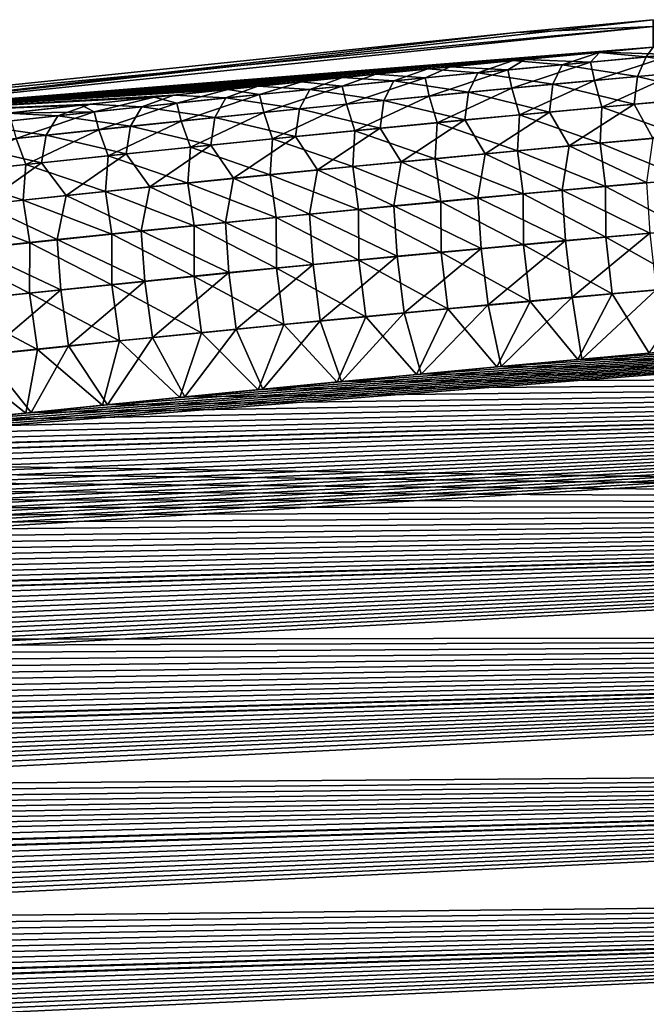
# Model space of a CAD drawing. Header units: metres. Extents: x -61 to 49, y -32 to 32.
# Tile 330 of 343: x 33.45 to 35.42, y 21.48 to 24.57. Entities that reach past the tile are written whole.
import ezdxf

# ---------------------------------------------------------------- set-up
doc = ezdxf.new("R2010")
doc.units = ezdxf.units.M
doc.layers.add('solid_K_27_40_10_000Y34', color=7, linetype='CONTINUOUS')

msp = doc.modelspace()

# ---------------------------------------------------------------- linework, layer by layer
at = {"layer": 'solid_K_27_40_10_000Y34'}
for points in [[(32.665066, 24.260529, 1.074843), (35.439369, 24.568329), (35.009773, 24.528442)], [(32.665066, 24.260529, 1.074843), (35.439369, 24.546717, 1.030289), (35.439369, 24.568329)], [(35.009773, 24.528442), (35.439369, 24.568329), (35.439369, 24.546717, -1.0303)], [(35.439369, 24.546717, -1.0303), (32.665066, 24.260529, -1.074843), (32.665066, 24.284327)], [(35.439369, 24.546717, -1.0303), (35.439259, 24.481987, -2.057818), (32.665066, 24.260529, -1.074843)], [(35.009773, 24.528442), (35.439369, 24.546717, -1.0303), (32.665066, 24.284327)], [(32.665066, 24.260529, 1.074843), (35.439224, 24.481985, 2.057813), (35.439369, 24.546717, 1.030289)], [(32.665066, 24.260529, 1.074843), (35.009773, 24.528442), (32.665066, 24.284327)], [(35.439259, 24.481987, -2.057818), (35.269485, 24.466013, -2.061793), (32.665066, 24.260529, -1.074843)], [(32.665066, 24.260529, 1.074843), (35.272514, 24.466301, 2.061714), (35.439224, 24.481985, 2.057813)], [(32.665066, 24.260529, 1.074843), (35.03738, 24.443769, 2.067489), (35.272514, 24.466301, 2.061714)], [(35.269485, 24.466013, -2.061793), (35.000496, 24.440191, -2.068431), (32.665066, 24.260529, -1.074843)], [(35.153526, 24.427137, -2.268019), (35.000496, 24.440191, -2.068431), (35.269485, 24.466013, -2.061793)], [(35.243118, 24.435377, 2.26761), (35.272514, 24.466301, 2.061714), (35.03738, 24.443769, 2.067489)], [(35.417206, 24.45171, -2.264216), (35.153526, 24.427137, -2.268019), (35.269485, 24.466013, -2.061793)], [(35.243118, 24.435377, 2.26761), (35.502743, 24.459373, 2.263991), (35.272514, 24.466301, 2.061714)], [(35.417206, 24.45171, -2.264216), (35.269485, 24.466013, -2.061793), (35.439259, 24.481987, -2.057818)], [(35.502743, 24.459373, 2.263991), (35.439224, 24.481985, 2.057813), (35.272514, 24.466301, 2.061714)], [(35.680935, 24.475697, -2.26073), (35.417206, 24.45171, -2.264216), (35.439259, 24.481987, -2.057818)], [(35.655209, 24.414454, -2.492773), (35.417206, 24.45171, -2.264216), (35.680935, 24.475697, -2.26073)], [(32.665066, 24.260529, 1.074843), (34.802948, 24.42083, 2.073564), (35.03738, 24.443769, 2.067489)], [(35.000496, 24.440191, -2.068431), (34.732452, 24.413837, -2.07546), (32.665066, 24.260529, -1.074843)], [(34.8899, 24.401979, -2.272143), (34.732452, 24.413837, -2.07546), (35.000496, 24.440191, -2.068431)], [(34.983543, 24.410814, 2.271539), (35.03738, 24.443769, 2.067489), (34.802948, 24.42083, 2.073564)], [(35.153526, 24.427137, -2.268019), (34.8899, 24.401979, -2.272143), (35.000496, 24.440191, -2.068431)], [(34.983543, 24.410814, 2.271539), (35.243118, 24.435377, 2.26761), (35.03738, 24.443769, 2.067489)], [(34.995804, 24.353416, 2.503327), (35.243118, 24.435377, 2.26761), (34.983543, 24.410814, 2.271539)], [(34.995804, 24.353416, 2.503327), (35.254883, 24.377701, 2.499353), (35.243118, 24.435377, 2.26761)], [(35.39016, 24.390486, -2.496367), (35.153526, 24.427137, -2.268019), (35.417206, 24.45171, -2.264216)], [(35.254883, 24.377701, 2.499353), (35.502743, 24.459373, 2.263991), (35.243118, 24.435377, 2.26761)], [(35.254883, 24.377701, 2.499353), (35.514011, 24.401426, 2.495689), (35.502743, 24.459373, 2.263991)], [(35.655209, 24.414454, -2.492773), (35.39016, 24.390486, -2.496367), (35.417206, 24.45171, -2.264216)], [(32.665066, 24.260529, 1.074843), (34.569378, 24.397499, 2.079933), (34.802948, 24.42083, 2.073564)], [(34.732452, 24.413837, -2.07546), (34.465595, 24.38698, -2.082873), (32.665066, 24.260529, -1.074843)], [(34.626328, 24.376236, -2.27659), (34.465595, 24.38698, -2.082873), (34.732452, 24.413837, -2.07546)], [(34.724022, 24.385681, 2.27578), (34.802948, 24.42083, 2.073564), (34.569378, 24.397499, 2.079933)], [(34.8899, 24.401979, -2.272143), (34.626328, 24.376236, -2.27659), (34.732452, 24.413837, -2.07546)], [(34.724022, 24.385681, 2.27578), (34.983543, 24.410814, 2.271539), (34.802948, 24.42083, 2.073564)], [(34.736778, 24.328571, 2.507614), (34.983543, 24.410814, 2.271539), (34.724022, 24.385681, 2.27578)], [(34.736778, 24.328571, 2.507614), (34.995804, 24.353416, 2.503327), (34.983543, 24.410814, 2.271539)], [(35.12516, 24.365934, -2.500284), (34.8899, 24.401979, -2.272143), (35.153526, 24.427137, -2.268019)], [(35.39016, 24.390486, -2.496367), (35.12516, 24.365934, -2.500284), (35.153526, 24.427137, -2.268019)], [(35.645695, 24.327354, -2.716061), (35.39016, 24.390486, -2.496367), (35.655209, 24.414454, -2.492773)], [(32.665066, 24.260529, 1.074843), (34.336826, 24.373798, 2.086592), (34.569378, 24.397499, 2.079933)], [(34.465595, 24.38698, -2.082873), (34.200165, 24.359652, -2.090662), (32.665066, 24.260529, -1.074843)], [(32.665066, 24.260529, 1.074843), (34.10545, 24.349751, 2.093536), (34.336826, 24.373798, 2.086592)], [(34.205139, 24.333708, 2.285211), (34.336826, 24.373798, 2.086592), (34.10545, 24.349751, 2.093536)], [(34.362812, 24.349903, -2.281363), (34.200165, 24.359652, -2.090662), (34.465595, 24.38698, -2.082873)], [(34.205139, 24.333708, 2.285211), (34.464554, 24.35998, 2.280337), (34.336826, 24.373798, 2.086592)], [(34.464554, 24.35998, 2.280337), (34.569378, 24.397499, 2.079933), (34.336826, 24.373798, 2.086592)], [(34.626328, 24.376236, -2.27659), (34.362812, 24.349903, -2.281363), (34.465595, 24.38698, -2.082873)], [(34.595325, 24.315079, -2.509099), (34.362812, 24.349903, -2.281363), (34.626328, 24.376236, -2.27659)], [(34.464554, 24.35998, 2.280337), (34.724022, 24.385681, 2.27578), (34.569378, 24.397499, 2.079933)], [(34.47781, 24.303169, 2.512217), (34.724022, 24.385681, 2.27578), (34.464554, 24.35998, 2.280337)], [(34.47781, 24.303169, 2.512217), (34.736778, 24.328571, 2.507614), (34.724022, 24.385681, 2.27578)], [(34.860214, 24.340799, -2.504527), (34.595325, 24.315079, -2.509099), (34.626328, 24.376236, -2.27659)], [(34.860214, 24.340799, -2.504527), (34.626328, 24.376236, -2.27659), (34.8899, 24.401979, -2.272143)], [(35.12516, 24.365934, -2.500284), (34.860214, 24.340799, -2.504527), (34.8899, 24.401979, -2.272143)], [(35.020325, 24.2698, 2.726328), (35.254883, 24.377701, 2.499353), (34.995804, 24.353416, 2.503327)], [(35.020325, 24.2698, 2.726328), (35.278431, 24.293749, 2.722302), (35.254883, 24.377701, 2.499353)], [(35.380062, 24.303501, -2.719765), (35.12516, 24.365934, -2.500284), (35.39016, 24.390486, -2.496367)], [(35.278431, 24.293749, 2.722302), (35.514011, 24.401426, 2.495689), (35.254883, 24.377701, 2.499353)], [(35.278431, 24.293749, 2.722302), (35.536591, 24.31715, 2.718588), (35.514011, 24.401426, 2.495689)], [(35.645695, 24.327354, -2.716061), (35.380062, 24.303501, -2.719765), (35.39016, 24.390486, -2.496367)], [(34.200165, 24.359652, -2.090662), (33.936401, 24.331884, -2.098819), (32.665066, 24.260529, -1.074843)], [(32.665066, 24.260529, 1.074843), (33.875408, 24.325378, 2.10076), (34.10545, 24.349751, 2.093536)], [(33.945782, 24.306868, 2.290406), (34.10545, 24.349751, 2.093536), (33.875408, 24.325378, 2.10076)], [(34.09935, 24.322985, -2.286465), (33.936401, 24.331884, -2.098819), (34.200165, 24.359652, -2.090662)], [(33.945782, 24.306868, 2.290406), (34.205139, 24.333708, 2.285211), (34.10545, 24.349751, 2.093536)], [(34.362812, 24.349903, -2.281363), (34.09935, 24.322985, -2.286465), (34.200165, 24.359652, -2.090662)], [(34.330494, 24.288773, -2.514003), (34.09935, 24.322985, -2.286465), (34.362812, 24.349903, -2.281363)], [(34.218895, 24.277206, 2.517139), (34.464554, 24.35998, 2.280337), (34.205139, 24.333708, 2.285211)], [(34.218895, 24.277206, 2.517139), (34.47781, 24.303169, 2.512217), (34.464554, 24.35998, 2.280337)], [(34.595325, 24.315079, -2.509099), (34.330494, 24.288773, -2.514003), (34.362812, 24.349903, -2.281363)], [(34.762276, 24.245304, 2.730668), (34.995804, 24.353416, 2.503327), (34.736778, 24.328571, 2.507614)], [(34.762276, 24.245304, 2.730668), (35.020325, 24.2698, 2.726328), (34.995804, 24.353416, 2.503327)], [(35.114487, 24.279068, -2.723797), (34.860214, 24.340799, -2.504527), (35.12516, 24.365934, -2.500284)], [(35.380062, 24.303501, -2.719765), (35.114487, 24.279068, -2.723797), (35.12516, 24.365934, -2.500284)], [(33.936401, 24.331884, -2.098819), (33.674541, 24.303717, -2.107337), (32.665066, 24.260529, -1.074843)], [(32.665066, 24.260529, 1.074843), (33.646862, 24.300703, 2.108258), (33.875408, 24.325378, 2.10076)], [(33.686481, 24.279453, 2.295924), (33.875408, 24.325378, 2.10076), (33.646862, 24.300703, 2.108258)], [(33.835949, 24.295475, -2.291899), (33.674541, 24.303717, -2.107337), (33.936401, 24.331884, -2.098819)], [(33.686481, 24.279453, 2.295924), (33.945782, 24.306868, 2.290406), (33.875408, 24.325378, 2.10076)], [(34.09935, 24.322985, -2.286465), (33.835949, 24.295475, -2.291899), (33.936401, 24.331884, -2.098819)], [(34.065723, 24.261881, -2.519242), (33.835949, 24.295475, -2.291899), (34.09935, 24.322985, -2.286465)], [(33.960037, 24.250681, 2.522382), (34.205139, 24.333708, 2.285211), (33.945782, 24.306868, 2.290406)], [(33.960037, 24.250681, 2.522382), (34.218895, 24.277206, 2.517139), (34.205139, 24.333708, 2.285211)], [(34.330494, 24.288773, -2.514003), (34.065723, 24.261881, -2.519242), (34.09935, 24.322985, -2.286465)], [(34.583504, 24.228462, -2.732857), (34.330494, 24.288773, -2.514003), (34.595325, 24.315079, -2.509099)], [(34.504276, 24.220259, 2.735324), (34.736778, 24.328571, 2.507614), (34.47781, 24.303169, 2.512217)], [(34.504276, 24.220259, 2.735324), (34.762276, 24.245304, 2.730668), (34.736778, 24.328571, 2.507614)], [(34.848965, 24.254055, -2.72816), (34.583504, 24.228462, -2.732857), (34.595325, 24.315079, -2.509099)], [(34.848965, 24.254055, -2.72816), (34.595325, 24.315079, -2.509099), (34.860214, 24.340799, -2.504527)], [(35.114487, 24.279068, -2.723797), (34.848965, 24.254055, -2.72816), (34.860214, 24.340799, -2.504527)], [(35.531384, 24.204281, 2.930051), (35.536591, 24.31715, 2.718588), (35.278431, 24.293749, 2.722302)], [(35.438496, 24.196594, -2.930394), (35.380062, 24.303501, -2.719765), (35.645695, 24.327354, -2.716061)], [(33.674541, 24.303717, -2.107337), (33.414825, 24.275183, -2.116209), (32.665066, 24.260529, -1.074843)], [(32.665066, 24.260529, 1.074843), (33.419964, 24.275753, 2.116027), (33.646862, 24.300703, 2.108258)], [(33.572609, 24.267378, -2.297669), (33.414825, 24.275183, -2.116209), (33.674541, 24.303717, -2.107337)], [(33.686481, 24.279453, 2.295924), (33.646862, 24.300703, 2.108258), (33.419964, 24.275753, 2.116027)], [(33.835949, 24.295475, -2.291899), (33.572609, 24.267378, -2.297669), (33.674541, 24.303717, -2.107337)], [(33.801014, 24.2344, -2.524819), (33.572609, 24.267378, -2.297669), (33.835949, 24.295475, -2.291899)], [(33.701237, 24.223595, 2.52795), (33.945782, 24.306868, 2.290406), (33.686481, 24.279453, 2.295924)], [(33.701237, 24.223595, 2.52795), (33.960037, 24.250681, 2.522382), (33.945782, 24.306868, 2.290406)], [(34.065723, 24.261881, -2.519242), (33.801014, 24.2344, -2.524819), (33.835949, 24.295475, -2.291899)], [(34.3181, 24.202288, -2.737892), (34.065723, 24.261881, -2.519242), (34.330494, 24.288773, -2.514003)], [(34.246338, 24.194664, 2.7403), (34.47781, 24.303169, 2.512217), (34.218895, 24.277206, 2.517139)], [(34.246338, 24.194664, 2.7403), (34.504276, 24.220259, 2.735324), (34.47781, 24.303169, 2.512217)], [(34.583504, 24.228462, -2.732857), (34.3181, 24.202288, -2.737892), (34.330494, 24.288773, -2.514003)], [(35.272816, 24.181004, 2.933898), (35.278431, 24.293749, 2.722302), (35.020325, 24.2698, 2.726328)], [(35.175533, 24.172709, -2.934435), (35.114487, 24.279068, -2.723797), (35.380062, 24.303501, -2.719765)], [(35.438496, 24.196594, -2.930394), (35.175533, 24.172709, -2.934435), (35.380062, 24.303501, -2.719765)], [(35.272816, 24.181004, 2.933898), (35.531384, 24.204281, 2.930051), (35.278431, 24.293749, 2.722302)], [(33.572609, 24.267378, -2.297669), (33.30933, 24.238688, -2.303777), (33.414825, 24.275183, -2.116209)], [(33.536366, 24.206331, -2.530738), (33.30933, 24.238688, -2.303777), (33.572609, 24.267378, -2.297669)], [(33.427238, 24.251469, 2.301769), (33.686481, 24.279453, 2.295924), (33.419964, 24.275753, 2.116027)], [(33.442501, 24.195946, 2.533845), (33.686481, 24.279453, 2.295924), (33.427238, 24.251469, 2.301769)], [(33.442501, 24.195946, 2.533845), (33.701237, 24.223595, 2.52795), (33.686481, 24.279453, 2.295924)], [(33.801014, 24.2344, -2.524819), (33.536366, 24.206331, -2.530738), (33.572609, 24.267378, -2.297669)], [(33.730629, 24.141825, 2.751219), (33.960037, 24.250681, 2.522382), (33.701237, 24.223595, 2.52795)], [(33.730629, 24.141825, 2.751219), (33.988453, 24.16852, 2.745597), (33.960037, 24.250681, 2.522382)], [(34.052757, 24.175531, -2.743266), (33.801014, 24.2344, -2.524819), (34.065723, 24.261881, -2.519242)], [(33.988453, 24.16852, 2.745597), (34.218895, 24.277206, 2.517139), (33.960037, 24.250681, 2.522382)], [(33.988453, 24.16852, 2.745597), (34.246338, 24.194664, 2.7403), (34.218895, 24.277206, 2.517139)], [(34.3181, 24.202288, -2.737892), (34.052757, 24.175531, -2.743266), (34.065723, 24.261881, -2.519242)], [(34.649769, 24.123253, -2.943504), (34.583504, 24.228462, -2.732857), (34.848965, 24.254055, -2.72816)], [(34.912621, 24.148262, -2.938804), (34.649769, 24.123253, -2.943504), (34.848965, 24.254055, -2.72816)], [(35.014305, 24.157185, 2.938062), (35.020325, 24.2698, 2.726328), (34.762276, 24.245304, 2.730668)], [(34.912621, 24.148262, -2.938804), (34.848965, 24.254055, -2.72816), (35.114487, 24.279068, -2.723797)], [(35.175533, 24.172709, -2.934435), (34.912621, 24.148262, -2.938804), (35.114487, 24.279068, -2.723797)], [(35.014305, 24.157185, 2.938062), (35.272816, 24.181004, 2.933898), (35.020325, 24.2698, 2.726328)], [(33.536366, 24.206331, -2.530738), (33.271778, 24.177673, -2.537001), (33.30933, 24.238688, -2.303777)], [(33.47287, 24.114578, 2.757169), (33.701237, 24.223595, 2.52795), (33.442501, 24.195946, 2.533845)], [(33.47287, 24.114578, 2.757169), (33.730629, 24.141825, 2.751219), (33.701237, 24.223595, 2.52795)], [(33.787479, 24.148193, -2.748983), (33.536366, 24.206331, -2.530738), (33.801014, 24.2344, -2.524819)], [(34.052757, 24.175531, -2.743266), (33.787479, 24.148193, -2.748983), (33.801014, 24.2344, -2.524819)], [(34.497452, 24.107914, 2.94735), (34.504276, 24.220259, 2.735324), (34.246338, 24.194664, 2.7403)], [(34.386978, 24.097681, -2.948538), (34.3181, 24.202288, -2.737892), (34.583504, 24.228462, -2.732857)], [(34.649769, 24.123253, -2.943504), (34.386978, 24.097681, -2.948538), (34.583504, 24.228462, -2.732857)], [(34.497452, 24.107914, 2.94735), (34.755848, 24.13282, 2.942545), (34.504276, 24.220259, 2.735324)], [(34.755848, 24.13282, 2.942545), (34.762276, 24.245304, 2.730668), (34.504276, 24.220259, 2.735324)], [(34.755848, 24.13282, 2.942545), (35.014305, 24.157185, 2.938062), (34.762276, 24.245304, 2.730668)], [(33.215168, 24.086779, 2.763448), (33.47287, 24.114578, 2.757169), (33.442501, 24.195946, 2.533845)], [(33.522263, 24.12027, -2.755047), (33.271778, 24.177673, -2.537001), (33.536366, 24.206331, -2.530738)], [(33.787479, 24.148193, -2.748983), (33.522263, 24.12027, -2.755047), (33.536366, 24.206331, -2.530738)], [(34.239109, 24.08246, 2.952479), (34.246338, 24.194664, 2.7403), (33.988453, 24.16852, 2.745597)], [(34.124245, 24.071545, -2.953909), (34.052757, 24.175531, -2.743266), (34.3181, 24.202288, -2.737892)], [(34.386978, 24.097681, -2.948538), (34.124245, 24.071545, -2.953909), (34.3181, 24.202288, -2.737892)], [(34.239109, 24.08246, 2.952479), (34.497452, 24.107914, 2.94735), (34.246338, 24.194664, 2.7403)], [(35.418335, 24.058096, -3.127386), (35.175533, 24.172709, -2.934435), (35.438496, 24.196594, -2.930394)], [(35.272816, 24.181004, 2.933898), (35.547478, 24.068821, 3.126379), (35.531384, 24.204281, 2.930051)], [(33.522263, 24.12027, -2.755047), (33.257114, 24.091763, -2.76146), (33.271778, 24.177673, -2.537001)], [(33.980827, 24.056463, 2.957936), (33.988453, 24.16852, 2.745597), (33.730629, 24.141825, 2.751219)], [(33.86158, 24.044844, -2.95962), (33.787479, 24.148193, -2.748983), (34.052757, 24.175531, -2.743266)], [(34.124245, 24.071545, -2.953909), (33.86158, 24.044844, -2.95962), (34.052757, 24.175531, -2.743266)], [(33.980827, 24.056463, 2.957936), (34.239109, 24.08246, 2.952479), (33.988453, 24.16852, 2.745597)], [(35.154194, 24.034222, -3.131622), (34.912621, 24.148262, -2.938804), (35.175533, 24.172709, -2.934435)], [(35.014305, 24.157185, 2.938062), (35.289459, 24.045782, 3.130345), (35.272816, 24.181004, 2.933898)], [(35.418335, 24.058096, -3.127386), (35.154194, 24.034222, -3.131622), (35.175533, 24.172709, -2.934435)], [(35.272816, 24.181004, 2.933898), (35.289459, 24.045782, 3.130345), (35.547478, 24.068821, 3.126379)], [(33.72261, 24.029921, 2.963722), (33.730629, 24.141825, 2.751219), (33.47287, 24.114578, 2.757169)], [(33.598976, 24.017578, -2.965673), (33.522263, 24.12027, -2.755047), (33.787479, 24.148193, -2.748983)], [(33.86158, 24.044844, -2.95962), (33.598976, 24.017578, -2.965673), (33.787479, 24.148193, -2.748983)], [(33.72261, 24.029921, 2.963722), (33.980827, 24.056463, 2.957936), (33.730629, 24.141825, 2.751219)], [(34.497452, 24.107914, 2.94735), (34.773582, 23.9981, 3.13924), (34.755848, 24.13282, 2.942545)], [(34.890118, 24.009785, -3.136194), (34.649769, 24.123253, -2.943504), (34.912621, 24.148262, -2.938804)], [(34.755848, 24.13282, 2.942545), (35.031494, 24.022209, 3.134631), (35.014305, 24.157185, 2.938062)], [(34.755848, 24.13282, 2.942545), (34.773582, 23.9981, 3.13924), (35.031494, 24.022209, 3.134631)], [(35.154194, 24.034222, -3.131622), (34.890118, 24.009785, -3.136194), (34.912621, 24.148262, -2.938804)], [(35.014305, 24.157185, 2.938062), (35.031494, 24.022209, 3.134631), (35.289459, 24.045782, 3.130345)], [(33.464455, 24.002831, 2.96984), (33.47287, 24.114578, 2.757169), (33.215168, 24.086779, 2.763448)], [(33.336437, 23.989746, -2.972073), (33.257114, 24.091763, -2.76146), (33.522263, 24.12027, -2.755047)], [(33.598976, 24.017578, -2.965673), (33.336437, 23.989746, -2.972073), (33.522263, 24.12027, -2.755047)], [(33.464455, 24.002831, 2.96984), (33.72261, 24.029921, 2.963722), (33.47287, 24.114578, 2.757169)], [(34.362137, 23.959229, -3.146361), (34.124245, 24.071545, -2.953909), (34.386978, 24.097681, -2.948538)], [(34.239109, 24.08246, 2.952479), (34.515736, 23.973457, 3.144173), (34.497452, 24.107914, 2.94735)], [(34.626095, 23.984787, -3.141106), (34.362137, 23.959229, -3.146361), (34.386978, 24.097681, -2.948538)], [(34.626095, 23.984787, -3.141106), (34.386978, 24.097681, -2.948538), (34.649769, 24.123253, -2.943504)], [(34.497452, 24.107914, 2.94735), (34.515736, 23.973457, 3.144173), (34.773582, 23.9981, 3.13924)], [(34.890118, 24.009785, -3.136194), (34.626095, 23.984787, -3.141106), (34.649769, 24.123253, -2.943504)], [(33.206364, 23.975195, 2.976294), (33.464455, 24.002831, 2.96984), (33.215168, 24.086779, 2.763448)], [(34.098244, 23.933107, -3.151961), (33.86158, 24.044844, -2.95962), (34.124245, 24.071545, -2.953909)], [(33.980827, 24.056463, 2.957936), (34.257942, 23.948277, 3.149435), (34.239109, 24.08246, 2.952479)], [(34.362137, 23.959229, -3.146361), (34.098244, 23.933107, -3.151961), (34.124245, 24.071545, -2.953909)], [(34.239109, 24.08246, 2.952479), (34.257942, 23.948277, 3.149435), (34.515736, 23.973457, 3.144173)], [(35.548885, 23.909483, 3.305337), (35.547478, 24.068821, 3.126379), (35.289459, 24.045782, 3.130345)], [(33.834415, 23.906422, -3.157909), (33.598976, 24.017578, -2.965673), (33.86158, 24.044844, -2.95962)], [(33.72261, 24.029921, 2.963722), (34.000214, 23.92256, 3.155027), (33.980827, 24.056463, 2.957936)], [(34.098244, 23.933107, -3.151961), (33.834415, 23.906422, -3.157909), (33.86158, 24.044844, -2.95962)], [(33.980827, 24.056463, 2.957936), (34.000214, 23.92256, 3.155027), (34.257942, 23.948277, 3.149435)], [(35.164383, 23.876011, -3.310772), (34.890118, 24.009785, -3.136194), (35.154194, 24.034222, -3.131622)], [(35.290661, 23.886562, 3.309478), (35.289459, 24.045782, 3.130345), (35.031494, 24.022209, 3.134631)], [(35.428318, 23.899708, -3.306373), (35.154194, 24.034222, -3.131622), (35.418335, 24.058096, -3.127386)], [(35.428318, 23.899708, -3.306373), (35.164383, 23.876011, -3.310772), (35.154194, 24.034222, -3.131622)], [(35.290661, 23.886562, 3.309478), (35.548885, 23.909483, 3.305337), (35.289459, 24.045782, 3.130345)], [(33.570656, 23.879171, -3.164209), (33.336437, 23.989746, -2.972073), (33.598976, 24.017578, -2.965673)], [(33.464455, 24.002831, 2.96984), (33.74255, 23.896305, 3.160953), (33.72261, 24.029921, 2.963722)], [(33.834415, 23.906422, -3.157909), (33.570656, 23.879171, -3.164209), (33.598976, 24.017578, -2.965673)], [(33.72261, 24.029921, 2.963722), (33.74255, 23.896305, 3.160953), (34.000214, 23.92256, 3.155027)], [(34.900509, 23.851761, -3.315513), (34.626095, 23.984787, -3.141106), (34.890118, 24.009785, -3.136194)], [(35.03249, 23.863113, 3.313946), (35.031494, 24.022209, 3.134631), (34.773582, 23.9981, 3.13924)], [(35.164383, 23.876011, -3.310772), (34.900509, 23.851761, -3.315513), (34.890118, 24.009785, -3.136194)], [(35.03249, 23.863113, 3.313946), (35.290661, 23.886562, 3.309478), (35.031494, 24.022209, 3.134631)], [(33.206364, 23.975195, 2.976294), (33.484947, 23.869513, 3.167214), (33.464455, 24.002831, 2.96984)], [(33.206364, 23.975195, 2.976294), (33.227413, 23.84218, 3.173814), (33.484947, 23.869513, 3.167214)], [(33.570656, 23.879171, -3.164209), (33.306965, 23.851358, -3.170863), (33.336437, 23.989746, -2.972073)], [(33.464455, 24.002831, 2.96984), (33.484947, 23.869513, 3.167214), (33.74255, 23.896305, 3.160953)], [(34.516331, 23.814619, 3.323871), (34.515736, 23.973457, 3.144173), (34.257942, 23.948277, 3.149435)], [(34.636692, 23.826956, -3.320599), (34.362137, 23.959229, -3.146361), (34.626095, 23.984787, -3.141106)], [(34.77438, 23.839132, 3.318742), (34.773582, 23.9981, 3.13924), (34.515736, 23.973457, 3.144173)], [(34.516331, 23.814619, 3.323871), (34.77438, 23.839132, 3.318742), (34.515736, 23.973457, 3.144173)], [(34.900509, 23.851761, -3.315513), (34.636692, 23.826956, -3.320599), (34.626095, 23.984787, -3.141106)], [(34.77438, 23.839132, 3.318742), (35.03249, 23.863113, 3.313946), (34.773582, 23.9981, 3.13924)], [(34.258343, 23.789576, 3.329334), (34.257942, 23.948277, 3.149435), (34.000214, 23.92256, 3.155027)], [(34.372944, 23.801594, -3.326033), (34.098244, 23.933107, -3.151961), (34.362137, 23.959229, -3.146361)], [(34.258343, 23.789576, 3.329334), (34.516331, 23.814619, 3.323871), (34.257942, 23.948277, 3.149435)], [(34.636692, 23.826956, -3.320599), (34.372944, 23.801594, -3.326033), (34.362137, 23.959229, -3.146361)], [(34.000416, 23.764, 3.335133), (34.000214, 23.92256, 3.155027), (33.74255, 23.896305, 3.160953)], [(34.109257, 23.775677, -3.331818), (33.834415, 23.906422, -3.157909), (34.098244, 23.933107, -3.151961)], [(34.000416, 23.764, 3.335133), (34.258343, 23.789576, 3.329334), (34.000214, 23.92256, 3.155027)], [(34.372944, 23.801594, -3.326033), (34.109257, 23.775677, -3.331818), (34.098244, 23.933107, -3.151961)], [(40.996845, 23.891483, 3.579222), (32.535152, 23.236235, 3.674222), (32.30685, 23.210693, 3.681913)], [(41.236546, 23.463535, 3.848644), (40.996845, 23.891483, 3.579222), (32.30685, 23.210693, 3.681913)], [(40.996845, 23.891483, 3.579222), (32.76582, 23.261522, 3.666806), (32.535152, 23.236235, 3.674222)], [(40.996845, 23.891483, 3.579222), (32.998928, 23.286537, 3.659678), (32.76582, 23.261522, 3.666806)], [(40.996845, 23.891483, 3.579222), (33.234554, 23.311258, 3.652853), (32.998928, 23.286537, 3.659678)], [(40.996845, 23.891483, 3.579222), (33.472645, 23.335821, 3.646245), (33.234554, 23.311258, 3.652853)], [(40.996845, 23.891483, 3.579222), (33.713093, 23.360302, 3.639799), (33.472645, 23.335821, 3.646245)], [(33.742558, 23.73789, 3.341273), (33.74255, 23.896305, 3.160953), (33.484947, 23.869513, 3.167214)], [(33.845642, 23.749205, -3.337957), (33.570656, 23.879171, -3.164209), (33.834415, 23.906422, -3.157909)], [(40.996845, 23.891483, 3.579222), (33.955864, 23.384665, 3.633535), (33.713093, 23.360302, 3.639799)], [(33.742558, 23.73789, 3.341273), (34.000416, 23.764, 3.335133), (33.74255, 23.896305, 3.160953)], [(34.109257, 23.775677, -3.331818), (33.845642, 23.749205, -3.337957), (33.834415, 23.906422, -3.157909)], [(40.996845, 23.891483, 3.579222), (34.20092, 23.408875, 3.627476), (33.955864, 23.384665, 3.633535)], [(40.996845, 23.891483, 3.579222), (34.448219, 23.43289, 3.621641), (34.20092, 23.408875, 3.627476)], [(40.996845, 23.891483, 3.579222), (34.697727, 23.456676, 3.61605), (34.448219, 23.43289, 3.621641)], [(40.996845, 23.891483, 3.579222), (34.949402, 23.480196, 3.610724), (34.697727, 23.456676, 3.61605)], [(40.996845, 23.891483, 3.579222), (35.203209, 23.50341, 3.605682), (34.949402, 23.480196, 3.610724)], [(35.311069, 23.708824, 3.468074), (35.290661, 23.886562, 3.309478), (35.03249, 23.863113, 3.313946)], [(35.185089, 23.698473, -3.469554), (35.164383, 23.876011, -3.310772), (35.428318, 23.899708, -3.306373)], [(35.448395, 23.721952, -3.464992), (35.185089, 23.698473, -3.469554), (35.428318, 23.899708, -3.306373)], [(40.996845, 23.891483, 3.579222), (35.42701, 23.523441, 3.601521), (35.203209, 23.50341, 3.605682)], [(35.56868, 23.731533, 3.463774), (35.548885, 23.909483, 3.305337), (35.290661, 23.886562, 3.309478)], [(35.311069, 23.708824, 3.468074), (35.56868, 23.731533, 3.463774), (35.290661, 23.886562, 3.309478)], [(33.484764, 23.711248, 3.347755), (33.484947, 23.869513, 3.167214), (33.227413, 23.84218, 3.173814)], [(33.582092, 23.722174, -3.344453), (33.306965, 23.851358, -3.170863), (33.570656, 23.879171, -3.164209)], [(33.582092, 23.722174, -3.344453), (33.318619, 23.694584, -3.35131), (33.306965, 23.851358, -3.170863)], [(33.484764, 23.711248, 3.347755), (33.742558, 23.73789, 3.341273), (33.484947, 23.869513, 3.167214)], [(33.845642, 23.749205, -3.337957), (33.582092, 23.722174, -3.344453), (33.570656, 23.879171, -3.164209)], [(34.658661, 23.649876, -3.479722), (34.636692, 23.826956, -3.320599), (34.900509, 23.851761, -3.315513)], [(34.921844, 23.674448, -3.474463), (34.658661, 23.649876, -3.479722), (34.900509, 23.851761, -3.315513)], [(35.053516, 23.685593, 3.472704), (35.03249, 23.863113, 3.313946), (34.77438, 23.839132, 3.318742)], [(34.921844, 23.674448, -3.474463), (34.900509, 23.851761, -3.315513), (35.164383, 23.876011, -3.310772)], [(35.185089, 23.698473, -3.469554), (34.921844, 23.674448, -3.474463), (35.164383, 23.876011, -3.310772)], [(35.053516, 23.685593, 3.472704), (35.311069, 23.708824, 3.468074), (35.03249, 23.863113, 3.313946)], [(33.227043, 23.684071, 3.354582), (33.484764, 23.711248, 3.347755), (33.227413, 23.84218, 3.173814)], [(34.395546, 23.624756, -3.485335), (34.372944, 23.801594, -3.326033), (34.636692, 23.826956, -3.320599)], [(34.658661, 23.649876, -3.479722), (34.395546, 23.624756, -3.485335), (34.636692, 23.826956, -3.320599)], [(34.796024, 23.661837, 3.477669), (34.77438, 23.839132, 3.318742), (34.516331, 23.814619, 3.323871)], [(34.796024, 23.661837, 3.477669), (35.053516, 23.685593, 3.472704), (34.77438, 23.839132, 3.318742)], [(34.281227, 23.612751, 3.488611), (34.258343, 23.789576, 3.329334), (34.000416, 23.764, 3.335133)], [(34.132496, 23.599087, -3.491304), (34.109257, 23.775677, -3.331818), (34.372944, 23.801594, -3.326033)], [(34.395546, 23.624756, -3.485335), (34.132496, 23.599087, -3.491304), (34.372944, 23.801594, -3.326033)], [(34.538593, 23.637556, 3.482971), (34.516331, 23.814619, 3.323871), (34.258343, 23.789576, 3.329334)], [(34.281227, 23.612751, 3.488611), (34.538593, 23.637556, 3.482971), (34.258343, 23.789576, 3.329334)], [(34.538593, 23.637556, 3.482971), (34.796024, 23.661837, 3.477669), (34.516331, 23.814619, 3.323871)], [(34.023926, 23.587421, 3.494594), (34.000416, 23.764, 3.335133), (33.742558, 23.73789, 3.341273)], [(33.869518, 23.57287, -3.497632), (33.845642, 23.749205, -3.337957), (34.109257, 23.775677, -3.331818)], [(34.132496, 23.599087, -3.491304), (33.869518, 23.57287, -3.497632), (34.109257, 23.775677, -3.331818)], [(34.023926, 23.587421, 3.494594), (34.281227, 23.612751, 3.488611), (34.000416, 23.764, 3.335133)], [(33.766689, 23.561567, 3.500922), (33.742558, 23.73789, 3.341273), (33.484764, 23.711248, 3.347755)], [(33.606609, 23.546103, -3.504322), (33.582092, 23.722174, -3.344453), (33.845642, 23.749205, -3.337957)], [(33.869518, 23.57287, -3.497632), (33.606609, 23.546103, -3.504322), (33.845642, 23.749205, -3.337957)], [(33.766689, 23.561567, 3.500922), (34.023926, 23.587421, 3.494594), (33.742558, 23.73789, 3.341273)], [(35.311069, 23.708824, 3.468074), (35.42701, 23.523441, 3.601521), (35.56868, 23.731533, 3.463774)], [(33.509525, 23.535187, 3.507596), (33.484764, 23.711248, 3.347755), (33.227043, 23.684071, 3.354582)], [(33.343773, 23.518785, -3.511377), (33.318619, 23.694584, -3.35131), (33.582092, 23.722174, -3.344453)], [(33.606609, 23.546103, -3.504322), (33.343773, 23.518785, -3.511377), (33.582092, 23.722174, -3.344453)], [(33.509525, 23.535187, 3.507596), (33.766689, 23.561567, 3.500922), (33.484764, 23.711248, 3.347755)], [(35.185089, 23.698473, -3.469554), (34.962601, 23.481413, -3.610454), (34.921844, 23.674448, -3.474463)], [(35.185089, 23.698473, -3.469554), (35.215813, 23.504547, -3.605442), (34.962601, 23.481413, -3.610454)], [(35.053516, 23.685593, 3.472704), (35.203209, 23.50341, 3.605682), (35.311069, 23.708824, 3.468074)], [(35.448395, 23.721952, -3.464992), (35.215813, 23.504547, -3.605442), (35.185089, 23.698473, -3.469554)], [(35.311069, 23.708824, 3.468074), (35.203209, 23.50341, 3.605682), (35.42701, 23.523441, 3.601521)], [(35.448395, 23.721952, -3.464992), (35.471107, 23.527338, -3.600734), (35.215813, 23.504547, -3.605442)], [(33.25243, 23.50828, 3.514621), (33.509525, 23.535187, 3.507596), (33.227043, 23.684071, 3.354582)], [(34.921844, 23.674448, -3.474463), (34.71151, 23.457977, -3.61575), (34.658661, 23.649876, -3.479722)], [(34.921844, 23.674448, -3.474463), (34.962601, 23.481413, -3.610454), (34.71151, 23.457977, -3.61575)], [(34.796024, 23.661837, 3.477669), (34.949402, 23.480196, 3.610724), (35.053516, 23.685593, 3.472704)], [(35.053516, 23.685593, 3.472704), (34.949402, 23.480196, 3.610724), (35.203209, 23.50341, 3.605682)], [(34.281227, 23.612751, 3.488611), (34.448219, 23.43289, 3.621641), (34.538593, 23.637556, 3.482971)], [(34.658661, 23.649876, -3.479722), (34.462578, 23.434273, -3.62131), (34.395546, 23.624756, -3.485335)], [(34.538593, 23.637556, 3.482971), (34.448219, 23.43289, 3.621641), (34.697727, 23.456676, 3.61605)], [(34.658661, 23.649876, -3.479722), (34.71151, 23.457977, -3.61575), (34.462578, 23.434273, -3.62131)], [(34.538593, 23.637556, 3.482971), (34.697727, 23.456676, 3.61605), (34.796024, 23.661837, 3.477669)], [(34.796024, 23.661837, 3.477669), (34.697727, 23.456676, 3.61605), (34.949402, 23.480196, 3.610724)], [(34.023926, 23.587421, 3.494594), (34.20092, 23.408875, 3.627476), (34.281227, 23.612751, 3.488611)], [(34.395546, 23.624756, -3.485335), (34.215839, 23.410339, -3.627113), (34.132496, 23.599087, -3.491304)], [(34.281227, 23.612751, 3.488611), (34.20092, 23.408875, 3.627476), (34.448219, 23.43289, 3.621641)], [(34.395546, 23.624756, -3.485335), (34.462578, 23.434273, -3.62131), (34.215839, 23.410339, -3.627113)], [(33.869518, 23.57287, -3.497632), (33.729076, 23.361931, -3.63937), (33.606609, 23.546103, -3.504322)], [(33.869518, 23.57287, -3.497632), (33.971325, 23.386213, -3.63314), (33.729076, 23.361931, -3.63937)], [(33.766689, 23.561567, 3.500922), (33.955864, 23.384665, 3.633535), (34.023926, 23.587421, 3.494594)], [(34.132496, 23.599087, -3.491304), (33.971325, 23.386213, -3.63314), (33.869518, 23.57287, -3.497632)], [(34.023926, 23.587421, 3.494594), (33.955864, 23.384665, 3.633535), (34.20092, 23.408875, 3.627476)], [(34.132496, 23.599087, -3.491304), (34.215839, 23.410339, -3.627113), (33.971325, 23.386213, -3.63314)], [(33.606609, 23.546103, -3.504322), (33.489124, 23.337528, -3.645783), (33.343773, 23.518785, -3.511377)], [(33.606609, 23.546103, -3.504322), (33.729076, 23.361931, -3.63937), (33.489124, 23.337528, -3.645783)], [(33.509525, 23.535187, 3.507596), (33.713093, 23.360302, 3.639799), (33.766689, 23.561567, 3.500922)], [(33.766689, 23.561567, 3.500922), (33.713093, 23.360302, 3.639799), (33.955864, 23.384665, 3.633535)], [(33.343773, 23.518785, -3.511377), (33.489124, 23.337528, -3.645783), (33.251511, 23.313046, -3.652358)], [(33.25243, 23.50828, 3.514621), (33.472645, 23.335821, 3.646245), (33.509525, 23.535187, 3.507596)], [(33.509525, 23.535187, 3.507596), (33.472645, 23.335821, 3.646245), (33.713093, 23.360302, 3.639799)], [(41.236549, 23.463528, -3.848648), (35.215813, 23.504547, -3.605442), (35.471107, 23.527338, -3.600734)], [(33.25243, 23.50828, 3.514621), (33.234554, 23.311258, 3.652853), (33.472645, 23.335821, 3.646245)], [(41.236549, 23.463528, -3.848648), (34.71151, 23.457977, -3.61575), (34.962601, 23.481413, -3.610454)], [(41.236549, 23.463528, -3.848648), (34.962601, 23.481413, -3.610454), (35.215813, 23.504547, -3.605442)], [(41.236546, 23.463535, 3.848644), (28.244627, 22.683365, 3.872392), (28.023281, 22.650547, 3.885945)], [(41.461411, 23.045681, 4.12811), (41.236546, 23.463535, 3.848644), (28.023281, 22.650547, 3.885945)], [(41.236546, 23.463535, 3.848644), (28.468191, 22.716105, 3.859042), (28.244627, 22.683365, 3.872392)], [(41.236546, 23.463535, 3.848644), (28.694057, 22.748741, 3.845911), (28.468191, 22.716105, 3.859042)], [(41.236546, 23.463535, 3.848644), (28.922308, 22.781252, 3.833014), (28.694057, 22.748741, 3.845911)], [(41.236546, 23.463535, 3.848644), (29.153027, 22.81362, 3.820366), (28.922308, 22.781252, 3.833014)], [(41.236546, 23.463535, 3.848644), (29.386297, 22.845819, 3.807985), (29.153027, 22.81362, 3.820366)], [(41.236546, 23.463535, 3.848644), (29.622204, 22.877829, 3.795885), (29.386297, 22.845819, 3.807985)], [(41.236546, 23.463535, 3.848644), (29.860828, 22.909626, 3.784081), (29.622204, 22.877829, 3.795885)], [(41.236546, 23.463535, 3.848644), (30.102192, 22.941204, 3.772577), (29.860828, 22.909626, 3.784081)], [(41.236546, 23.463535, 3.848644), (30.345766, 22.972696, 3.761266), (30.102192, 22.941204, 3.772577)], [(41.236546, 23.463535, 3.848644), (30.591507, 23.004108, 3.75014), (30.345766, 22.972696, 3.761266)], [(41.236546, 23.463535, 3.848644), (30.839539, 23.035414, 3.73922), (30.591507, 23.004108, 3.75014)], [(41.236546, 23.463535, 3.848644), (31.089985, 23.06658, 3.728531), (30.839539, 23.035414, 3.73922)], [(41.236546, 23.463535, 3.848644), (31.342966, 23.097576, 3.718095), (31.089985, 23.06658, 3.728531)], [(41.236546, 23.463535, 3.848644), (31.598604, 23.12837, 3.707933), (31.342966, 23.097576, 3.718095)], [(41.236546, 23.463535, 3.848644), (31.857023, 23.158932, 3.698069), (31.598604, 23.12837, 3.707933)], [(41.236546, 23.463535, 3.848644), (32.08083, 23.184919, 3.689867), (31.857023, 23.158932, 3.698069)], [(41.236546, 23.463535, 3.848644), (32.30685, 23.210693, 3.681913), (32.08083, 23.184919, 3.689867)], [(41.236549, 23.463528, -3.848648), (32.099804, 23.187086, -3.689196), (32.325459, 23.212786, -3.681279)], [(41.236549, 23.463528, -3.848648), (41.461418, 23.04567, -4.128119), (32.099804, 23.187086, -3.689196)], [(41.236549, 23.463528, -3.848648), (32.325459, 23.212786, -3.681279), (32.553379, 23.238251, -3.673623)], [(41.236549, 23.463528, -3.848648), (32.553379, 23.238251, -3.673623), (32.783646, 23.263462, -3.666243)], [(41.236549, 23.463528, -3.848648), (32.783646, 23.263462, -3.666243), (33.016331, 23.288401, -3.65915)], [(41.236549, 23.463528, -3.848648), (33.016331, 23.288401, -3.65915), (33.251511, 23.313046, -3.652358)], [(41.236549, 23.463528, -3.848648), (33.251511, 23.313046, -3.652358), (33.489124, 23.337528, -3.645783)], [(41.236549, 23.463528, -3.848648), (33.489124, 23.337528, -3.645783), (33.729076, 23.361931, -3.63937)], [(41.236549, 23.463528, -3.848648), (33.729076, 23.361931, -3.63937), (33.971325, 23.386213, -3.63314)], [(41.236549, 23.463528, -3.848648), (33.971325, 23.386213, -3.63314), (34.215839, 23.410339, -3.627113)], [(41.236549, 23.463528, -3.848648), (34.215839, 23.410339, -3.627113), (34.462578, 23.434273, -3.62131)], [(41.236549, 23.463528, -3.848648), (34.462578, 23.434273, -3.62131), (34.71151, 23.457977, -3.61575)], [(41.461418, 23.04567, -4.128119), (31.876347, 23.161175, -3.69736), (32.099804, 23.187086, -3.689196)], [(41.461418, 23.04567, -4.128119), (31.618319, 23.130701, -3.707179), (31.876347, 23.161175, -3.69736)], [(41.461418, 23.04567, -4.128119), (31.363058, 23.099995, -3.717295), (31.618319, 23.130701, -3.707179)], [(41.461418, 23.04567, -4.128119), (31.110445, 23.069088, -3.727684), (31.363058, 23.099995, -3.717295)], [(41.461418, 23.04567, -4.128119), (30.860359, 23.038012, -3.738326), (31.110445, 23.069088, -3.727684)], [(41.461411, 23.045681, 4.12811), (25.14587, 22.186041, 4.094847), (24.917397, 22.145981, 4.114298)], [(41.67128, 22.63817, 4.417105), (41.461411, 23.045681, 4.12811), (24.917397, 22.145981, 4.114298)], [(41.461411, 23.045681, 4.12811), (25.376831, 22.226135, 4.075581), (25.14587, 22.186041, 4.094847)], [(41.461411, 23.045681, 4.12811), (25.610407, 22.266237, 4.05652), (25.376831, 22.226135, 4.075581)], [(41.461411, 23.045681, 4.12811), (25.84672, 22.306326, 4.037685), (25.610407, 22.266237, 4.05652)], [(41.461411, 23.045681, 4.12811), (26.085894, 22.346376, 4.019096), (25.84672, 22.306326, 4.037685)], [(41.461411, 23.045681, 4.12811), (26.328053, 22.386364, 4.000771), (26.085894, 22.346376, 4.019096)], [(41.461411, 23.045681, 4.12811), (26.573324, 22.426266, 3.982731), (26.328053, 22.386364, 4.000771)], [(41.461411, 23.045681, 4.12811), (26.821829, 22.466057, 3.964994), (26.573324, 22.426266, 3.982731)], [(41.461411, 23.045681, 4.12811), (27.073692, 22.505713, 3.947579), (26.821829, 22.466057, 3.964994)], [(41.461411, 23.045681, 4.12811), (27.328907, 22.545237, 3.930479), (27.073692, 22.505713, 3.947579)], [(41.461411, 23.045681, 4.12811), (27.586908, 22.584755, 3.91359), (27.328907, 22.545237, 3.930479)], [(41.461411, 23.045681, 4.12811), (27.80407, 22.617668, 3.899683), (27.586908, 22.584755, 3.91359)], [(41.461411, 23.045681, 4.12811), (28.023281, 22.650547, 3.885945), (27.80407, 22.617668, 3.899683)], [(41.461418, 23.04567, -4.128119), (27.82935, 22.621475, -3.898084), (28.048254, 22.654259, -3.884405)], [(41.461418, 23.04567, -4.128119), (41.671288, 22.638155, -4.417117), (27.82935, 22.621475, -3.898084)], [(41.461418, 23.04567, -4.128119), (28.048254, 22.654259, -3.884405), (28.269285, 22.686983, -3.870912)], [(41.461418, 23.04567, -4.128119), (28.269285, 22.686983, -3.870912), (28.492525, 22.719627, -3.85762)], [(41.461418, 23.04567, -4.128119), (28.492525, 22.719627, -3.85762), (28.718061, 22.752169, -3.844545)], [(41.461418, 23.04567, -4.128119), (28.718061, 22.752169, -3.844545), (28.945974, 22.784586, -3.831704)], [(41.461418, 23.04567, -4.128119), (28.945974, 22.784586, -3.831704), (29.17635, 22.816858, -3.819113)], [(41.461418, 23.04567, -4.128119), (29.17635, 22.816858, -3.819113), (29.409269, 22.848965, -3.806786)], [(41.461418, 23.04567, -4.128119), (29.409269, 22.848965, -3.806786), (29.644821, 22.88088, -3.794739)], [(41.461418, 23.04567, -4.128119), (29.644821, 22.88088, -3.794739), (29.883085, 22.912584, -3.782987)], [(41.461418, 23.04567, -4.128119), (29.883085, 22.912584, -3.782987), (30.124084, 22.944073, -3.771534)], [(41.461418, 23.04567, -4.128119), (30.124084, 22.944073, -3.771534), (30.367298, 22.975471, -3.760273)], [(41.461418, 23.04567, -4.128119), (30.367298, 22.975471, -3.760273), (30.612682, 23.006796, -3.749196)], [(41.461418, 23.04567, -4.128119), (30.612682, 23.006796, -3.749196), (30.860359, 23.038012, -3.738326)], [(41.67128, 22.63817, 4.417105), (22.726818, 21.736027, 4.325805), (22.476862, 21.68638, 4.352885)], [(41.866512, 22.241011, 4.715289), (41.67128, 22.63817, 4.417105), (22.476862, 21.68638, 4.352885)], [(41.67128, 22.63817, 4.417105), (22.980062, 21.78582, 4.298938), (22.726818, 21.736027, 4.325805)], [(41.67128, 22.63817, 4.417105), (23.185148, 21.825741, 4.277617), (22.980062, 21.78582, 4.298938)], [(41.67128, 22.63817, 4.417105), (23.392555, 21.865723, 4.256464), (23.185148, 21.825741, 4.277617)], [(41.67128, 22.63817, 4.417105), (23.602381, 21.905748, 4.235495), (23.392555, 21.865723, 4.256464)], [(41.67128, 22.63817, 4.417105), (23.814728, 21.945803, 4.214725), (23.602381, 21.905748, 4.235495)], [(41.67128, 22.63817, 4.417105), (24.029692, 21.985868, 4.194168), (23.814728, 21.945803, 4.214725)], [(41.67128, 22.63817, 4.417105), (24.247375, 22.02593, 4.173838), (24.029692, 21.985868, 4.194168)], [(41.67128, 22.63817, 4.417105), (24.467875, 22.065971, 4.153749), (24.247375, 22.02593, 4.173838)], [(41.67128, 22.63817, 4.417105), (24.691292, 22.105974, 4.133915), (24.467875, 22.065971, 4.153749)], [(41.67128, 22.63817, 4.417105), (24.917397, 22.145981, 4.114298), (24.691292, 22.105974, 4.133915)], [(41.671288, 22.638155, -4.417117), (24.720224, 22.111145, -4.131363), (24.946098, 22.151049, -4.111824)], [(41.671288, 22.638155, -4.417117), (41.866524, 22.240993, -4.715302), (24.720224, 22.111145, -4.131363)], [(41.671288, 22.638155, -4.417117), (24.946098, 22.151049, -4.111824), (25.174335, 22.191008, -4.09245)], [(41.671288, 22.638155, -4.417117), (25.174335, 22.191008, -4.09245), (25.405054, 22.230997, -4.07326)], [(41.671288, 22.638155, -4.417117), (25.405054, 22.230997, -4.07326), (25.63838, 22.270996, -4.054276)], [(41.671288, 22.638155, -4.417117), (25.63838, 22.270996, -4.054276), (25.874434, 22.31098, -4.035517)], [(41.671288, 22.638155, -4.417117), (25.874434, 22.31098, -4.035517), (26.113338, 22.350925, -4.017003)], [(41.671288, 22.638155, -4.417117), (26.113338, 22.350925, -4.017003), (26.355221, 22.390806, -3.998752)], [(41.671288, 22.638155, -4.417117), (26.355221, 22.390806, -3.998752), (26.600201, 22.430601, -3.980786)], [(41.671288, 22.638155, -4.417117), (26.600201, 22.430601, -3.980786), (26.848402, 22.470284, -3.963121)], [(41.671288, 22.638155, -4.417117), (26.848402, 22.470284, -3.963121), (27.099949, 22.509832, -3.945779)], [(41.671288, 22.638155, -4.417117), (27.099949, 22.509832, -3.945779), (27.354832, 22.549248, -3.928751)], [(41.671288, 22.638155, -4.417117), (27.354832, 22.549248, -3.928751), (27.612488, 22.588654, -3.911933)], [(41.671288, 22.638155, -4.417117), (27.612488, 22.588654, -3.911933), (27.82935, 22.621475, -3.898084)], [(41.866512, 22.241011, 4.715289), (20.388296, 21.244297, 4.608325), (20.172583, 21.195908, 4.637808)], [(42.047718, 21.854116, 5.022421), (41.866512, 22.241011, 4.715289), (20.172583, 21.195908, 4.637808)], [(41.866512, 22.241011, 4.715289), (20.607456, 21.292816, 4.579085), (20.388296, 21.244297, 4.608325)], [(41.866512, 22.241011, 4.715289), (20.829693, 21.341505, 4.550038), (20.607456, 21.292816, 4.579085)], [(41.866512, 22.241011, 4.715289), (21.054878, 21.390381, 4.521169), (20.829693, 21.341505, 4.550038)], [(41.866512, 22.241011, 4.715289), (21.283171, 21.439421, 4.492499), (21.054878, 21.390381, 4.521169)], [(41.866512, 22.241011, 4.715289), (21.514732, 21.488605, 4.46405), (21.283171, 21.439421, 4.492499)], [(41.866512, 22.241011, 4.715289), (21.749722, 21.537914, 4.435843), (21.514732, 21.488605, 4.46405)], [(41.866512, 22.241011, 4.715289), (21.9883, 21.587326, 4.407899), (21.749722, 21.537914, 4.435843)], [(41.866512, 22.241011, 4.715289), (22.230627, 21.636822, 4.38024), (21.9883, 21.587326, 4.407899)], [(41.866512, 22.241011, 4.715289), (22.476862, 21.68638, 4.352885), (22.230627, 21.636822, 4.38024)], [(41.866524, 22.240993, -4.715302), (22.261692, 21.643131, -4.376736), (22.507744, 21.692574, -4.349485)], [(41.866524, 22.240993, -4.715302), (42.047729, 21.854095, -5.022439), (22.261692, 21.643131, -4.376736)], [(41.866524, 22.240993, -4.715302), (22.507744, 21.692574, -4.349485), (22.757507, 21.742102, -4.322508)], [(41.866524, 22.240993, -4.715302), (22.757507, 21.742102, -4.322508), (23.010551, 21.791779, -4.295744)], [(41.866524, 22.240993, -4.715302), (23.010551, 21.791779, -4.295744), (23.215467, 21.831604, -4.274504)], [(41.866524, 22.240993, -4.715302), (23.215467, 21.831604, -4.274504), (23.422699, 21.871489, -4.253433)], [(41.866524, 22.240993, -4.715302), (23.422699, 21.871489, -4.253433), (23.632343, 21.911417, -4.232545)], [(41.866524, 22.240993, -4.715302), (23.632343, 21.911417, -4.232545), (23.8445, 21.951372, -4.211856)], [(41.866524, 22.240993, -4.715302), (23.8445, 21.951372, -4.211856), (24.059267, 21.991339, -4.191379)], [(41.866524, 22.240993, -4.715302), (24.059267, 21.991339, -4.191379), (24.276745, 22.031301, -4.171128)], [(41.866524, 22.240993, -4.715302), (24.276745, 22.031301, -4.171128), (24.49703, 22.071241, -4.151118)], [(41.866524, 22.240993, -4.715302), (24.49703, 22.071241, -4.151118), (24.720224, 22.111145, -4.131363)], [(42.047718, 21.854116, 5.022421), (18.556576, 20.815058, 4.880574), (18.367542, 20.768328, 4.911677)], [(42.214916, 21.477613, 5.338093), (42.047718, 21.854116, 5.022421), (18.367542, 20.768328, 4.911677)], [(42.047718, 21.854116, 5.022421), (18.748592, 20.861973, 4.849652), (18.556576, 20.815058, 4.880574)], [(42.047718, 21.854116, 5.022421), (18.94363, 20.909069, 4.818913), (18.748592, 20.861973, 4.849652)], [(42.047718, 21.854116, 5.022421), (19.141317, 20.956387, 4.788313), (18.94363, 20.909069, 4.818913)], [(42.047718, 21.854116, 5.022421), (19.34169, 21.003918, 4.757856), (19.141317, 20.956387, 4.788313)], [(42.047718, 21.854116, 5.022421), (19.544874, 21.051649, 4.727561), (19.34169, 21.003918, 4.757856)], [(42.047718, 21.854116, 5.022421), (19.750999, 21.099569, 4.697443), (19.544874, 21.051649, 4.727561)], [(42.047718, 21.854116, 5.022421), (19.960192, 21.147659, 4.66752), (19.750999, 21.099569, 4.697443)], [(42.047718, 21.854116, 5.022421), (20.172583, 21.195908, 4.637808), (19.960192, 21.147659, 4.66752)], [(42.047729, 21.854095, -5.022439), (19.992548, 21.155045, -4.662951), (20.204844, 21.20319, -4.633349)], [(42.047729, 21.854095, -5.022439), (42.214928, 21.477587, -5.338116), (19.992548, 21.155045, -4.662951)], [(42.047729, 21.854095, -5.022439), (20.204844, 21.20319, -4.633349), (20.420458, 21.251476, -4.603974)], [(42.047729, 21.854095, -5.022439), (20.420458, 21.251476, -4.603974), (20.639505, 21.299891, -4.574841)], [(42.047729, 21.854095, -5.022439), (20.639505, 21.299891, -4.574841), (20.861626, 21.348475, -4.545902)], [(42.047729, 21.854095, -5.022439), (20.861626, 21.348475, -4.545902), (21.086687, 21.397243, -4.517139)], [(42.047729, 21.854095, -5.022439), (21.086687, 21.397243, -4.517139), (21.31485, 21.446175, -4.488575)], [(42.047729, 21.854095, -5.022439), (21.31485, 21.446175, -4.488575), (21.546272, 21.495249, -4.460232)], [(42.047729, 21.854095, -5.022439), (21.546272, 21.495249, -4.460232), (21.781115, 21.544447, -4.43213)], [(42.047729, 21.854095, -5.022439), (21.781115, 21.544447, -4.43213), (22.019533, 21.593748, -4.404292)], [(42.047729, 21.854095, -5.022439), (22.019533, 21.593748, -4.404292), (22.261692, 21.643131, -4.376736)]]:
    msp.add_3dface(points, dxfattribs=at)

doc.saveas('drawing.dxf')
